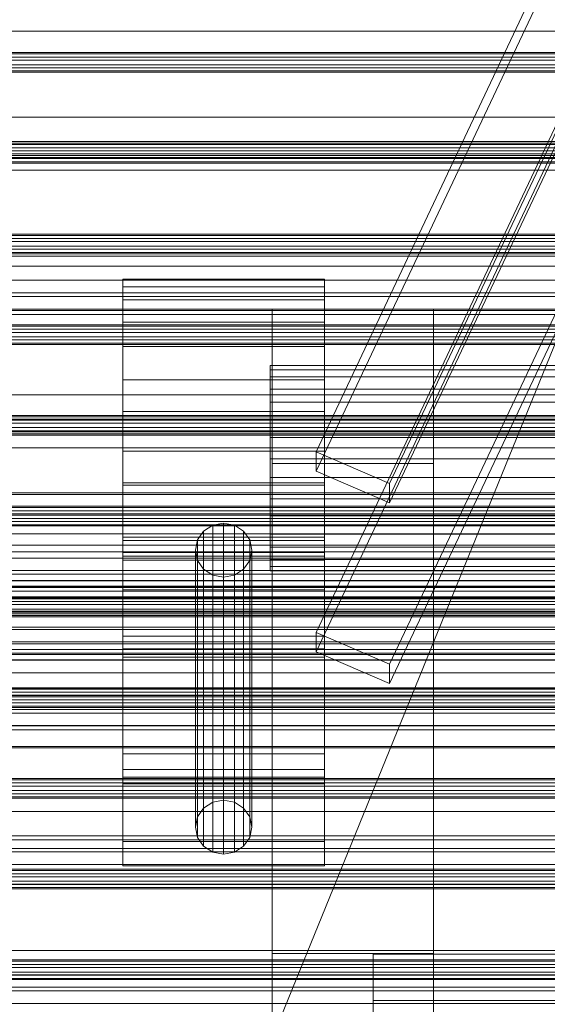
# Model space of a CAD drawing. Header units: millimetres. Extents: x -4738 to 65662, y -68080 to 6847.
# Tile 363 of 656: x -513 to -382, y -32883 to -32639. Entities that reach past the tile are written whole.
import ezdxf

# ---------------------------------------------------------------- set-up
doc = ezdxf.new("R2010")
doc.units = ezdxf.units.MM
for name, color, linetype, lineweight in [('frontal_C02', 7, 'Continuous', 0), ('frontal_C03', 7, 'Continuous', 0), ('frontal_C03-dry', 7, 'Continuous', 0), ('frontal_dosificador', 7, 'Continuous', 0), ('frontal_tolva', 7, 'Continuous', 0)]:
    doc.layers.add(name, color=color, linetype=linetype, lineweight=lineweight)

msp = doc.modelspace()

# ---------------------------------------------------------------- linework, layer by layer
at = {"layer": 'frontal_C02'}
for p, q in [((-439.114, -32745.966), (-299.114, -32450.056)), ((-439.114, -32750.735), (-299.114, -32454.825)), ((-280.886, -32457.913), (-420.886, -32753.824)), ((-420.886, -32758.593), (-280.886, -32462.682)), ((-439.114, -32790.674), (-299.114, -32494.763)), ((-439.114, -32795.443), (-299.114, -32499.532)), ((-280.886, -32502.621), (-420.886, -32798.531)), ((-420.886, -32803.3), (-280.886, -32507.39)), ((-487, -32708.371), (-487, -32703.19)), ((-487, -32703.19), (-487, -32705.136)), ((-437, -32703.19), (-487, -32703.19)), ((-437, -32705.136), (-437, -32703.19)), ((-437, -32703.19), (-437, -32708.371)), ((-487, -32705.136), (-487, -32713.912)), ((-437, -32705.136), (-487, -32705.136)), ((-437, -32713.912), (-437, -32705.136)), ((-487, -32719.889), (-487, -32708.371)), ((-437, -32708.371), (-487, -32708.371)), ((-437, -32708.371), (-437, -32719.889)), ((-410, -32710.669), (-450, -32710.669)), ((-450, -32710.669), (-450, -32748.851)), ((-450, -32870.127), (-450, -32710.669)), ((-410, -32748.851), (-410, -32710.669)), ((-410, -32710.669), (-410, -32870.127)), ((-487, -32713.912), (-487, -32728.182)), ((-437, -32713.912), (-487, -32713.912)), ((-437, -32728.182), (-437, -32713.912)), ((-487, -32735.992), (-487, -32719.889)), ((-437, -32719.889), (-487, -32719.889)), ((-437, -32719.889), (-437, -32735.992)), ((-450.5, -32727.414), (-450.5, -32724.603)), ((-450.5, -32724.603), (-450.5, -32725.659)), ((-342.5, -32724.603), (-450.5, -32724.603)), ((-450.5, -32725.659), (-450.5, -32730.42)), ((-342.5, -32725.659), (-450.5, -32725.659)), ((-487, -32728.182), (-487, -32745.773)), ((-437, -32728.182), (-487, -32728.182)), ((-450.5, -32733.663), (-450.5, -32727.414)), ((-342.5, -32727.414), (-450.5, -32727.414)), ((-437, -32745.773), (-437, -32728.182)), ((-450.5, -32730.42), (-450.5, -32738.163)), ((-342.5, -32730.42), (-450.5, -32730.42)), ((-487, -32754.227), (-487, -32735.992)), ((-487, -32735.992), (-437, -32735.992)), ((-450.5, -32742.4), (-450.5, -32733.663)), ((-342.5, -32733.663), (-450.5, -32733.663)), ((-437, -32735.992), (-437, -32754.227)), ((-450.5, -32738.163), (-450.5, -32747.707)), ((-342.5, -32738.163), (-450.5, -32738.163)), ((-450.5, -32752.293), (-450.5, -32742.4)), ((-450.5, -32742.4), (-342.5, -32742.4)), ((-487, -32745.773), (-487, -32764.008)), ((-437, -32745.773), (-487, -32745.773)), ((-437, -32764.008), (-437, -32745.773)), ((-450.5, -32747.707), (-450.5, -32757.6)), ((-342.5, -32747.707), (-450.5, -32747.707)), ((-420.886, -32753.824), (-439.114, -32745.966)), ((-439.114, -32745.966), (-439.114, -32750.735)), ((-450, -32748.851), (-410, -32748.851)), ((-450, -32908.309), (-450, -32748.851)), ((-410, -32908.309), (-410, -32748.851)), ((-450.5, -32761.837), (-450.5, -32752.293)), ((-342.5, -32752.293), (-450.5, -32752.293)), ((-439.114, -32750.735), (-420.886, -32758.593)), ((-487, -32828.117), (-487, -32753.604)), ((-487, -32753.604), (-437, -32753.604)), ((-487, -32767.922), (-487, -32753.604)), ((-487, -32771.818), (-487, -32754.227)), ((-437, -32754.227), (-487, -32754.227)), ((-437, -32753.604), (-437, -32828.117)), ((-437, -32753.604), (-437, -32767.922)), ((-437, -32754.227), (-437, -32771.818)), ((-420.886, -32758.593), (-420.886, -32753.824)), ((-450.5, -32757.6), (-450.5, -32766.337)), ((-342.5, -32757.6), (-450.5, -32757.6)), ((-450.5, -32769.58), (-450.5, -32761.837)), ((-342.5, -32761.837), (-450.5, -32761.837)), ((-487, -32764.008), (-487, -32780.111)), ((-437, -32764.008), (-487, -32764.008)), ((-464.679, -32764.126), (-466.95, -32765.574)), ((-462, -32763.617), (-464.679, -32764.126)), ((-464.679, -32832.678), (-464.679, -32764.126)), ((-459.321, -32764.126), (-462, -32763.617)), ((-462, -32832.169), (-462, -32763.617)), ((-457.05, -32765.574), (-459.321, -32764.126)), ((-459.321, -32832.678), (-459.321, -32764.126)), ((-437, -32780.111), (-437, -32764.008)), ((-487, -32820.734), (-487, -32767.085)), ((-487, -32767.085), (-437, -32767.085)), ((-487, -32772.812), (-487, -32767.085)), ((-466.95, -32765.574), (-468.467, -32767.742)), ((-466.95, -32834.126), (-466.95, -32765.574)), ((-455.533, -32767.742), (-457.05, -32765.574)), ((-457.05, -32834.126), (-457.05, -32765.574)), ((-450.5, -32766.337), (-450.5, -32772.586)), ((-342.5, -32766.337), (-450.5, -32766.337)), ((-437, -32767.085), (-437, -32820.734)), ((-437, -32767.085), (-437, -32772.812)), ((-437, -32767.922), (-487, -32767.922)), ((-487, -32767.922), (-487, -32842.435)), ((-468.467, -32767.742), (-469, -32770.299)), ((-468.467, -32836.294), (-468.467, -32767.742)), ((-455, -32770.299), (-455.533, -32767.742)), ((-455.533, -32836.294), (-455.533, -32767.742)), ((-450.5, -32774.341), (-450.5, -32769.58)), ((-342.5, -32769.58), (-450.5, -32769.58)), ((-437, -32842.435), (-437, -32767.922)), ((-487, -32824.552), (-487, -32770.903)), ((-487, -32770.903), (-437, -32770.903)), ((-487, -32794.767), (-487, -32770.903)), ((-487, -32786.088), (-487, -32771.818)), ((-437, -32771.818), (-487, -32771.818)), ((-469, -32770.299), (-468.467, -32772.856)), ((-469, -32838.851), (-469, -32770.299)), ((-455.533, -32772.856), (-455, -32770.299)), ((-455, -32770.299), (-455, -32838.851)), ((-450.5, -32772.586), (-450.5, -32775.397)), ((-342.5, -32772.586), (-450.5, -32772.586)), ((-437, -32770.903), (-437, -32824.552)), ((-437, -32770.903), (-437, -32794.767)), ((-437, -32771.818), (-437, -32786.088)), ((-437, -32772.812), (-487, -32772.812)), ((-487, -32772.812), (-487, -32826.461)), ((-468.467, -32772.856), (-466.95, -32775.024)), ((-468.467, -32841.408), (-468.467, -32772.856)), ((-466.95, -32775.024), (-464.679, -32776.472)), ((-466.95, -32843.576), (-466.95, -32775.024)), ((-459.321, -32776.472), (-457.05, -32775.024)), ((-457.05, -32775.024), (-455.533, -32772.856)), ((-457.05, -32843.576), (-457.05, -32775.024)), ((-455.533, -32841.408), (-455.533, -32772.856)), ((-450.5, -32775.397), (-450.5, -32774.341)), ((-342.5, -32774.341), (-450.5, -32774.341)), ((-437, -32826.461), (-437, -32772.812)), ((-464.679, -32776.472), (-462, -32776.981)), ((-464.679, -32845.024), (-464.679, -32776.472)), ((-462, -32776.981), (-459.321, -32776.472)), ((-462, -32845.533), (-462, -32776.981)), ((-459.321, -32845.024), (-459.321, -32776.472)), ((-342.5, -32775.397), (-450.5, -32775.397)), ((-487, -32780.111), (-487, -32791.629)), ((-437, -32780.111), (-487, -32780.111)), ((-437, -32791.629), (-437, -32780.111)), ((-487, -32794.864), (-487, -32786.088)), ((-437, -32786.088), (-487, -32786.088)), ((-437, -32786.088), (-437, -32794.864)), ((-487, -32791.629), (-487, -32796.81)), ((-437, -32791.629), (-487, -32791.629)), ((-420.886, -32798.531), (-439.114, -32790.674)), ((-439.114, -32790.674), (-439.114, -32795.443)), ((-437, -32796.81), (-437, -32791.629)), ((-437, -32794.767), (-487, -32794.767)), ((-487, -32794.767), (-487, -32848.416)), ((-487, -32796.81), (-487, -32794.864)), ((-437, -32794.864), (-487, -32794.864)), ((-437, -32796.81), (-487, -32796.81)), ((-439.114, -32795.443), (-420.886, -32803.3)), ((-437, -32848.416), (-437, -32794.767)), ((-437, -32794.864), (-437, -32796.81)), ((-420.886, -32803.3), (-420.886, -32798.531)), ((-437, -32820.734), (-487, -32820.734)), ((-487, -32820.734), (-487, -32826.461)), ((-437, -32826.461), (-437, -32820.734)), ((-437, -32824.552), (-487, -32824.552)), ((-487, -32824.552), (-487, -32848.416)), ((-437, -32848.416), (-437, -32824.552)), ((-487, -32826.461), (-437, -32826.461)), ((-437, -32828.117), (-487, -32828.117)), ((-487, -32828.117), (-487, -32842.435)), ((-437, -32842.435), (-437, -32828.117)), ((-466.95, -32834.126), (-464.679, -32832.678)), ((-464.679, -32832.678), (-462, -32832.169)), ((-462, -32832.169), (-459.321, -32832.678)), ((-459.321, -32832.678), (-457.05, -32834.126)), ((-468.467, -32836.294), (-466.95, -32834.126)), ((-457.05, -32834.126), (-455.533, -32836.294)), ((-469, -32838.851), (-468.467, -32836.294)), ((-455.533, -32836.294), (-455, -32838.851)), ((-468.467, -32841.408), (-469, -32838.851)), ((-455, -32838.851), (-455.533, -32841.408)), ((-487, -32842.435), (-437, -32842.435)), ((-466.95, -32843.576), (-468.467, -32841.408)), ((-455.533, -32841.408), (-457.05, -32843.576)), ((-464.679, -32845.024), (-466.95, -32843.576)), ((-462, -32845.533), (-464.679, -32845.024)), ((-459.321, -32845.024), (-462, -32845.533)), ((-457.05, -32843.576), (-459.321, -32845.024)), ((-487, -32848.416), (-437, -32848.416)), ((-410, -32870.127), (-450, -32870.127)), ((-450, -32870.127), (-450, -32908.309)), ((-450, -32971.464), (-450, -32870.127)), ((-425, -32885.412), (-425, -32870.271)), ((-425, -32870.271), (425, -32870.271)), ((-425, -32881.725), (-425, -32870.271)), ((-410, -32908.309), (-410, -32870.127)), ((-410, -32870.127), (-410, -32971.464)), ((425, -32881.725), (-425, -32881.725)), ((-425, -32881.725), (-425, -32896.866))]:
    msp.add_line(p, q, dxfattribs=at)
at = {"layer": 'frontal_C03'}
for p, q in [((1250, -32647.152), (-1250, -32647.152)), ((1250, -32647.469), (-1250, -32647.469)), ((1250, -32648.263), (-1250, -32648.263)), ((-1250, -32649.027), (1250, -32649.027)), ((1250, -32650.15), (-1250, -32650.15)), ((1250, -32650.914), (-1250, -32650.914)), ((1250, -32651.708), (-1250, -32651.708)), ((1250, -32652.024), (-1250, -32652.024)), ((1250, -32669.61), (-1250, -32669.61)), ((1250, -32669.926), (-1250, -32669.926)), ((1250, -32670.72), (-1250, -32670.72)), ((-1250, -32671.484), (1250, -32671.484)), ((1250, -32672.607), (-1250, -32672.607)), ((1250, -32673.371), (-1250, -32673.371)), ((1250, -32674.165), (-1250, -32674.165)), ((1250, -32674.482), (-1250, -32674.482)), ((1250, -32692.067), (-1250, -32692.067)), ((1250, -32692.384), (-1250, -32692.384)), ((1250, -32693.178), (-1250, -32693.178)), ((-1250, -32693.942), (1250, -32693.942)), ((1250, -32695.065), (-1250, -32695.065)), ((1250, -32695.829), (-1250, -32695.829)), ((1250, -32696.623), (-1250, -32696.623)), ((1250, -32696.94), (-1250, -32696.94)), ((1250, -32714.525), (-1250, -32714.525)), ((1250, -32714.842), (-1250, -32714.842)), ((1250, -32715.636), (-1250, -32715.636)), ((-1250, -32716.4), (1250, -32716.4)), ((1250, -32717.523), (-1250, -32717.523)), ((1250, -32718.287), (-1250, -32718.287)), ((1250, -32719.081), (-1250, -32719.081)), ((1250, -32719.397), (-1250, -32719.397)), ((1250, -32736.983), (-1250, -32736.983)), ((1250, -32737.299), (-1250, -32737.299)), ((1250, -32738.093), (-1250, -32738.093)), ((-1250, -32738.857), (1250, -32738.857)), ((1250, -32739.98), (-1250, -32739.98)), ((1250, -32740.744), (-1250, -32740.744)), ((1250, -32741.538), (-1250, -32741.538)), ((1250, -32741.855), (-1250, -32741.855)), ((1250, -32756.118), (-1250, -32756.118)), ((1250, -32756.494), (-1250, -32756.494)), ((1250, -32759.44), (-1250, -32759.44)), ((1250, -32759.757), (-1250, -32759.757)), ((1250, -32760.551), (-1250, -32760.551)), ((-1250, -32761.315), (1250, -32761.315)), ((1250, -32761.618), (-1250, -32761.618)), ((1250, -32762.438), (-1250, -32762.438)), ((1250, -32763.202), (-1250, -32763.202)), ((1250, -32763.996), (-1250, -32763.996)), ((1250, -32764.313), (-1250, -32764.313)), ((1250, -32769.104), (-1250, -32769.104)), ((1250, -32770.709), (-1250, -32770.709)), ((1496, -32777.815), (-1496, -32777.815)), ((1496, -32777.932), (-1496, -32777.932)), ((1496, -32779.198), (-1496, -32779.198)), ((1496, -32779.534), (-1496, -32779.534)), ((1496, -32781.873), (-1496, -32781.873)), ((-1250, -32780.49), (1250, -32780.49)), ((1250, -32781.898), (-1250, -32781.898)), ((1250, -32782.214), (-1250, -32782.214)), ((1496, -32782.374), (-1496, -32782.374)), ((1250, -32782.383), (-1250, -32782.383)), ((1250, -32783.008), (-1250, -32783.008)), ((-1250, -32783.773), (1250, -32783.773)), ((-1496, -32785.431), (1496, -32785.431)), ((1496, -32786.023), (-1496, -32786.023)), ((1250, -32784.895), (-1250, -32784.895)), ((1250, -32785.66), (-1250, -32785.66)), ((1250, -32786.454), (-1250, -32786.454)), ((1250, -32786.77), (-1250, -32786.77)), ((1496, -32789.331), (-1496, -32789.331)), ((1496, -32789.923), (-1496, -32789.923)), ((1496, -32792.979), (-1496, -32792.979)), ((1496, -32793.481), (-1496, -32793.481)), ((1250, -32792.971), (-1250, -32792.971)), ((1496, -32795.82), (-1496, -32795.82)), ((1496, -32796.155), (-1496, -32796.155)), ((1250, -32794.863), (-1250, -32794.863)), ((1496, -32797.421), (-1496, -32797.421)), ((1496, -32797.539), (-1496, -32797.539)), ((1250, -32804.355), (-1250, -32804.355)), ((1250, -32804.645), (-1250, -32804.645)), ((1250, -32804.672), (-1250, -32804.672)), ((1250, -32805.466), (-1250, -32805.466)), ((-1250, -32806.23), (1250, -32806.23)), ((1250, -32806.249), (-1250, -32806.249)), ((1250, -32807.353), (-1250, -32807.353)), ((1250, -32808.117), (-1250, -32808.117)), ((1250, -32808.911), (-1250, -32808.911)), ((1250, -32809.228), (-1250, -32809.228)), ((1250, -32813.736), (-1250, -32813.736)), ((1250, -32814.808), (-1250, -32814.808)), ((1250, -32818.86), (-1250, -32818.86)), ((1250, -32819.236), (-1250, -32819.236)), ((1250, -32826.813), (-1250, -32826.813)), ((1250, -32827.13), (-1250, -32827.13)), ((1250, -32827.924), (-1250, -32827.924)), ((-1250, -32828.688), (1250, -32828.688)), ((1250, -32829.811), (-1250, -32829.811)), ((1250, -32830.575), (-1250, -32830.575)), ((1250, -32831.369), (-1250, -32831.369)), ((1250, -32831.685), (-1250, -32831.685)), ((1250, -32849.271), (-1250, -32849.271)), ((1250, -32849.587), (-1250, -32849.587)), ((1250, -32850.381), (-1250, -32850.381)), ((-1250, -32851.145), (1250, -32851.145)), ((1250, -32852.268), (-1250, -32852.268)), ((1250, -32853.033), (-1250, -32853.033)), ((1250, -32853.827), (-1250, -32853.827)), ((1250, -32854.143), (-1250, -32854.143)), ((1250, -32871.728), (-1250, -32871.728)), ((1250, -32872.045), (-1250, -32872.045)), ((1250, -32872.839), (-1250, -32872.839)), ((-1250, -32873.603), (1250, -32873.603)), ((1250, -32874.726), (-1250, -32874.726)), ((1250, -32875.49), (-1250, -32875.49)), ((1250, -32876.284), (-1250, -32876.284)), ((1250, -32876.601), (-1250, -32876.601))]:
    msp.add_line(p, q, dxfattribs=at)
at = {"layer": 'frontal_C03-dry'}
for p, q in [((-1290, -32641.875), (1290, -32641.875)), ((-1250, -32663.125), (1250, -32663.125)), ((1250, -32669.125), (-1250, -32669.125)), ((1290, -32672.25), (-1290, -32672.25)), ((1250, -32673.125), (-1250, -32673.125)), ((-1290, -32676.25), (1290, -32676.25)), ((-1250, -32697.5), (1250, -32697.5)), ((1250, -32703.5), (-1250, -32703.5)), ((1290, -32706.625), (-1290, -32706.625)), ((1250, -32707.5), (-1250, -32707.5)), ((-1290, -32710.625), (1290, -32710.625)), ((-1250, -32731.875), (1250, -32731.875)), ((1250, -32737.875), (-1250, -32737.875)), ((1290, -32741), (-1290, -32741)), ((1250, -32741.875), (-1250, -32741.875)), ((-1290, -32745), (1290, -32745)), ((-1250, -32766.25), (1250, -32766.25)), ((1250, -32772.25), (-1250, -32772.25)), ((1290, -32775.375), (-1290, -32775.375)), ((1250, -32776.25), (-1250, -32776.25)), ((-1290, -32779.375), (1290, -32779.375)), ((-1250, -32800.625), (1250, -32800.625)), ((1250, -32806.625), (-1250, -32806.625)), ((1290, -32809.75), (-1290, -32809.75)), ((1250, -32810.625), (-1250, -32810.625)), ((-1290, -32813.75), (1290, -32813.75)), ((-1250, -32835), (1250, -32835)), ((1250, -32841), (-1250, -32841)), ((1290, -32844.125), (-1290, -32844.125)), ((1250, -32845), (-1250, -32845)), ((-1290, -32848.125), (1290, -32848.125)), ((-1250, -32869.375), (1250, -32869.375)), ((1250, -32875.375), (-1250, -32875.375)), ((1290, -32878.5), (-1290, -32878.5)), ((1250, -32879.375), (-1250, -32879.375)), ((-1290, -32882.5), (1290, -32882.5))]:
    msp.add_line(p, q, dxfattribs=at)
at = {"layer": 'frontal_dosificador'}
msp.add_line((-820, -33800), (-250, -32400), dxfattribs=at)
at = {"layer": 'frontal_tolva'}
for p, q in [((-1821.5, -32700), (1821.5, -32700)), ((-1725, -32700), (1725, -32700)), ((-1821.5, -32711), (1821.5, -32711)), ((-1725, -32712), (1725, -32712)), ((-1821.5, -32842), (1821.5, -32842)), ((-1821.5, -32853), (1821.5, -32853))]:
    msp.add_line(p, q, dxfattribs=at)

doc.saveas('drawing.dxf')
